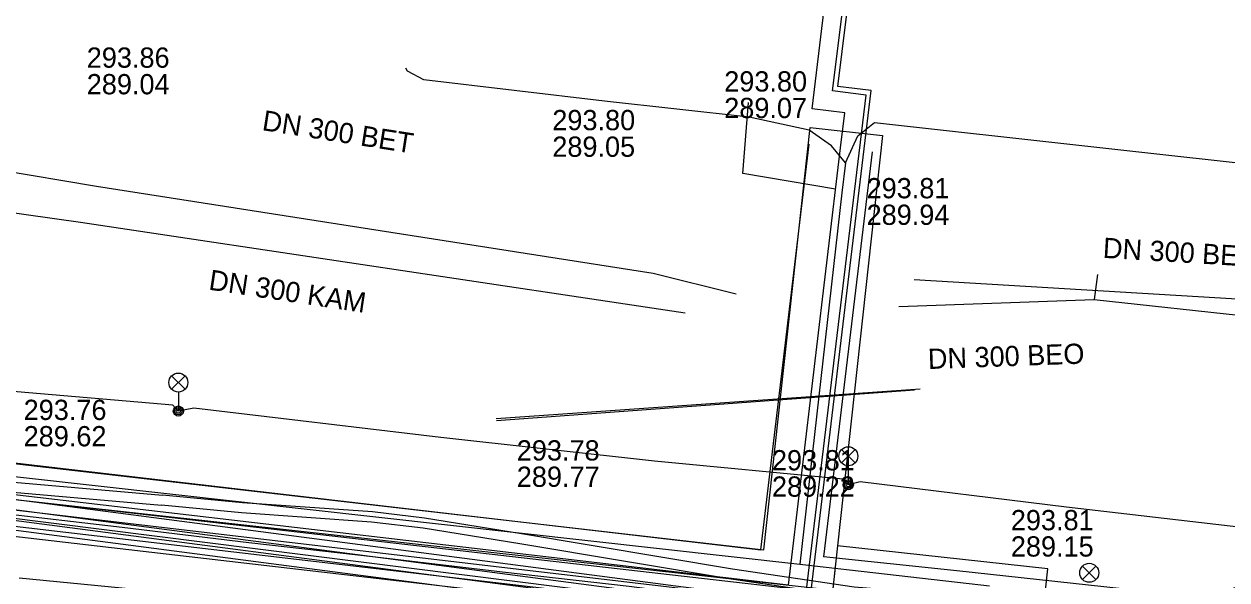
# Model space of a CAD drawing. Extents: x -595540 to -593988, y -1160850 to -1159202.
# Drawn here: x -594308.16 to -594260.66, y -1160028.7 to -1160006.74 of the extents above; entities that cross this region are included whole.
import ezdxf

# ---------------------------------------------------------------- set-up
doc = ezdxf.new("R2010")
doc.units = 0
for name, color, linetype in [('BKOM-ODVODNENI_trasa sítě', 7, 'Continuous'), ('BVK-DESTOVA_popisy', 7, 'Continuous'), ('BVK-DESTOVA_trasa sítě', 7, 'Continuous'), ('BVK-SPLASKOVA_popisy', 7, 'Continuous'), ('BVK-SPLASKOVA_trasa sítě', 7, 'Continuous'), ('BVK-VODOVOD_trasa sítě', 7, 'Continuous'), ('BVK-VODOVOD_trasa zrušené sítě', 7, 'Continuous'), ('CETIN_kabel podzemní', 7, 'Continuous'), ('DESTOVA_trasa neprovozované sítě', 7, 'Continuous'), ('DSP-NN-TEPLARNY_kabel', 7, 'Continuous'), ('EON-NN_kabel', 7, 'Continuous'), ('EON-VN_kabel', 7, 'Continuous'), ('PODA_kabel optický', 7, 'Continuous'), ('QUANTCOM_kabel v kolektoru_kabelovodu', 7, 'Continuous'), ('SPLASKOVA_neprovozovaná  trasa sítě', 7, 'Continuous'), ('TEPLARNY-ELEKTRO_kabel', 7, 'Continuous'), ('TEPLARNY-HORKOVODY_trasa sítě', 7, 'Continuous'), ('TEPLARNY-HORKOVODY_trasa sítě obvodem', 7, 'Continuous'), ('TSB_kabel VO', 7, 'Continuous'), ('TSB_kolektor', 7, 'Continuous'), ('TSB_lampy VO', 7, 'Continuous')]:
    doc.layers.add(name, color=color, linetype=linetype)

msp = doc.modelspace()

# ---------------------------------------------------------------- linework, layer by layer
at = {"layer": 'BKOM-ODVODNENI_trasa sítě'}
msp.add_lwpolyline([(-594289.517, -1160022.329), (-594272.776, -1160021.15)], dxfattribs=at)
at = {"layer": 'BVK-DESTOVA_popisy'}
for p, q in [((-594305.686, -1160008.594), (-594305.686, -1160008.594)), ((-594280.51, -1160009.534), (-594280.51, -1160009.534)), ((-594287.3, -1160011.062), (-594287.3, -1160011.062)), ((-594274.888, -1160013.751), (-594274.888, -1160013.751))]:
    msp.add_line(p, q, dxfattribs=at)
at = {"layer": 'BVK-DESTOVA_trasa sítě'}
for p, q in [((-594305.297, -1160013.158), (-594319.986, -1160010.719)), ((-594283.319, -1160016.59), (-594305.297, -1160013.158)), ((-594280.037, -1160017.417), (-594283.319, -1160016.59)), ((-594273.003, -1160016.836), (-594243.589, -1160018.584))]:
    msp.add_line(p, q, dxfattribs=at)
at = {"layer": 'BVK-SPLASKOVA_popisy'}
for p, q in [((-594288.703, -1160023.182), (-594288.703, -1160023.182)), ((-594278.625, -1160023.571), (-594278.625, -1160023.571)), ((-594269.191, -1160025.936), (-594269.191, -1160025.936))]:
    msp.add_line(p, q, dxfattribs=at)
at = {"layer": 'BVK-SPLASKOVA_trasa sítě'}
for p, q in [((-594305.937, -1160014.582), (-594318.467, -1160012.842)), ((-594282.058, -1160018.16), (-594305.937, -1160014.582)), ((-594273.619, -1160017.903), (-594265.896, -1160017.629)), ((-594265.896, -1160017.629), (-594245.332, -1160019.853))]:
    msp.add_line(p, q, dxfattribs=at)
at = {"layer": 'BVK-VODOVOD_trasa sítě'}
msp.add_lwpolyline([(-594309.29, -1160026.04), (-594304.29, -1160026.62), (-594299.28, -1160027.22), (-594294.28, -1160027.78), (-594289.27, -1160028.38), (-594284.27, -1160028.95), (-594279.27, -1160029.59), (-594278.993, -1160029.622), (-594278.67, -1160029.66), (-594275.58, -1160030.03), (-594275.74, -1160031.26), (-594273.6, -1160031.45), (-594272.94, -1160031.51)], dxfattribs=at)
at = {"layer": 'BVK-VODOVOD_trasa zrušené sítě'}
msp.add_lwpolyline([(-594368.46, -1160018.9), (-594338.12, -1160022.45), (-594277.64, -1160029.57), (-594275.3, -1160029.82), (-594275.463, -1160031.239), (-594274.05, -1160031.384), (-594273.27, -1160031.46)], dxfattribs=at)
at = {"layer": 'CETIN_kabel podzemní'}
for points in [[(-594275.72, -1160012.23), (-594276.27, -1160011.56), (-594277.15, -1160010.94), (-594279.53, -1160010.42), (-594285.24, -1160009.79), (-594292.38, -1160008.95), (-594293.02, -1160008.61), (-594293.08, -1160008.49)], [(-594275.72, -1160012.23), (-594275.24, -1160011.16), (-594274.58, -1160010.63), (-594232.33, -1160015.32), (-594228.05, -1160011.4)], [(-594275.72, -1160012.23), (-594275.86, -1160013.41)], [(-594275.86, -1160013.41), (-594277.53, -1160028.08)], [(-594369.28, -1160017.84), (-594277.53, -1160028.08)], [(-594277.53, -1160028.08), (-594274.06, -1160028.47)], [(-594274.06, -1160028.47), (-594270.03, -1160028.93)]]:
    msp.add_lwpolyline(points, dxfattribs=at)
at = {"layer": 'DESTOVA_trasa neprovozované sítě'}
msp.add_line((-594289.506, -1160022.401), (-594272.996, -1160021.191), dxfattribs=at)
at = {"layer": 'DSP-NN-TEPLARNY_kabel'}
for points in [[(-594295.97, -1160255.318), (-594286.648, -1160169.484), (-594290.437, -1160169.027), (-594290.959, -1160168.976), (-594290.709, -1160166.783), (-594286.412, -1160167.291), (-594284.468, -1160149.424), (-594288.669, -1160148.902), (-594288.375, -1160146.818), (-594284.229, -1160147.32), (-594280.951, -1160116.816), (-594276.305, -1160074.237), (-594281.042, -1160073.871), (-594280.819, -1160071.543), (-594276.058, -1160072.001), (-594271.567, -1160030.512), (-594272.066, -1160030.463), (-594277.368, -1160029.953), (-594274.898, -1160009.552), (-594276.23, -1160009.387), (-594274.991, -1159999.506)], [(-594087.163, -1160131.663), (-594081.439, -1160132.3), (-594077.708, -1160097.829), (-594081.109, -1160097.46), (-594080.71, -1160093.783), (-594077.311, -1160094.152), (-594072.682, -1160051.269), (-594151.228, -1160042.465), (-594277.152, -1160029.774), (-594274.705, -1160009.372), (-594276.026, -1160009.204), (-594274.829, -1159999.518)], [(-594283.249, -1160116.46), (-594281.124, -1160116.689), (-594276.539, -1160074.472), (-594281.251, -1160074.035), (-594280.986, -1160071.341), (-594276.252, -1160071.821), (-594271.794, -1160030.716), (-594278.845, -1160030.006), (-594341.32, -1160022.149), (-594340.664, -1160016.495), (-594343.239, -1160016.186), (-594343.882, -1160021.827), (-594413.657, -1160013.304), (-594469.745, -1160006.777), (-594475.121, -1160046.669), (-594479.045, -1160087.473), (-594484.022, -1160086.945)]]:
    msp.add_lwpolyline(points, dxfattribs=at)
at = {"layer": 'EON-NN_kabel'}
for points in [[(-594370.472, -1160019.579), (-594370.283, -1160018.895), (-594369.816, -1160018.394), (-594369.215, -1160018.312), (-594366.715, -1160018.589), (-594360.007, -1160019.351), (-594351.279, -1160020.196), (-594343.698, -1160021.043), (-594341.397, -1160021.282), (-594341.142, -1160021.308), (-594340.92, -1160021.331), (-594340.907, -1160021.333), (-594336.219, -1160021.946), (-594329.021, -1160022.861), (-594321.047, -1160023.802), (-594316.187, -1160024.199), (-594309.628, -1160024.745), (-594302.7, -1160025.354)], [(-594370.078, -1160019.645), (-594369.919, -1160019.091), (-594369.62, -1160018.772), (-594369.209, -1160018.716), (-594366.759, -1160018.987), (-594360.049, -1160019.749), (-594351.321, -1160020.594), (-594343.74, -1160021.441), (-594341.453, -1160021.678), (-594341.205, -1160021.704), (-594340.971, -1160021.728), (-594340.966, -1160021.729), (-594336.271, -1160022.342), (-594329.069, -1160023.259), (-594321.087, -1160024.2), (-594316.219, -1160024.597), (-594309.662, -1160025.143), (-594302.738, -1160025.752)], [(-594276.555, -1160033.545), (-594272.756, -1160033.961), (-594272.238, -1160034.007), (-594272.078, -1160033.865), (-594271.56, -1160033.261), (-594271.351, -1160032), (-594271.325, -1160031.844), (-594271.32, -1160031.802), (-594271.298, -1160031.603), (-594271.2, -1160030.725), (-594272.766, -1160029.196), (-594275.372, -1160028.983), (-594280.177, -1160028.269), (-594288.521, -1160026.881), (-594292.346, -1160026.258), (-594294.4, -1160026.013), (-594299.541, -1160025.655), (-594302.7, -1160025.354)], [(-594277.048, -1160033.255), (-594277.031, -1160033.093), (-594272.375, -1160033.597), (-594271.936, -1160033.085), (-594271.748, -1160031.952), (-594271.721, -1160031.79), (-594271.717, -1160031.754), (-594271.695, -1160031.555), (-594271.62, -1160030.875), (-594272.942, -1160029.582), (-594275.418, -1160029.381), (-594280.239, -1160028.665), (-594288.585, -1160027.275), (-594292.402, -1160026.654), (-594294.438, -1160026.411), (-594299.573, -1160026.053), (-594302.738, -1160025.752)], [(-594260.058, -1160028.895), (-594260.801, -1160029.197), (-594263.963, -1160030.718), (-594267.14, -1160032.105), (-594271.298, -1160031.603), (-594271.695, -1160031.555), (-594272.887, -1160031.411), (-594276.86, -1160030.96), (-594284.226, -1160030.21), (-594296.187, -1160029.82), (-594308.351, -1160028.632)]]:
    msp.add_lwpolyline(points, dxfattribs=at)
at = {"layer": 'EON-VN_kabel'}
for points in [[(-594278.648, -1160116.622), (-594279.518, -1160116.533), (-594279.916, -1160116.492), (-594280.314, -1160116.451), (-594280.712, -1160116.411), (-594281.508, -1160116.329), (-594272.793, -1160031.413), (-594272.754, -1160031.031), (-594272.712, -1160030.63), (-594272.67, -1160030.216), (-594325.571, -1160023.302), (-594471.242, -1160005.68)], [(-594185.936, -1160039.069), (-594270.109, -1160030.971), (-594272.315, -1160030.682), (-594272.712, -1160030.63), (-594325.626, -1160023.698), (-594470.891, -1160006.17)], [(-594297.011, -1160270.069), (-594285.141, -1160163.214), (-594285.097, -1160162.813), (-594284.589, -1160158.24), (-594281.185, -1160124.963), (-594281.14, -1160124.518), (-594280.437, -1160117.644), (-594280.038, -1160117.685), (-594279.916, -1160116.492), (-594279.875, -1160116.095), (-594271.205, -1160031.621), (-594271.602, -1160031.569), (-594271.999, -1160031.517), (-594272.396, -1160031.465), (-594272.793, -1160031.413), (-594325.737, -1160024.49), (-594470.334, -1160007.043)], [(-594470.133, -1160006.664), (-594325.682, -1160024.094), (-594272.754, -1160031.031), (-594272.357, -1160031.083), (-594271.96, -1160031.135), (-594271.999, -1160031.517), (-594280.672, -1160116.014), (-594280.712, -1160116.411), (-594280.753, -1160116.807), (-594281.151, -1160116.766), (-594281.965, -1160124.755), (-594282.006, -1160125.164), (-594285.392, -1160158.399), (-594285.861, -1160162.602), (-594285.908, -1160163.022), (-594297.854, -1160269.994)]]:
    msp.add_lwpolyline(points, dxfattribs=at)
at = {"layer": 'PODA_kabel optický'}
msp.add_lwpolyline([(-594271.522, -1160029.628), (-594469.619, -1160007.709), (-594472.621, -1160034.548)], dxfattribs=at)
at = {"layer": 'QUANTCOM_kabel v kolektoru_kabelovodu'}
msp.add_lwpolyline([(-594475.738, -1160059.799), (-594469.854, -1160006.986), (-594376.545, -1160017.729), (-594271.636, -1160029.742)], dxfattribs=at)
at = {"layer": 'SPLASKOVA_neprovozovaná  trasa sítě'}
msp.add_line((-594265.766, -1160016.639), (-594265.896, -1160017.629), dxfattribs=at)
at = {"layer": 'TEPLARNY-ELEKTRO_kabel'}
for points in [[(-594295.97, -1160255.318), (-594286.648, -1160169.484), (-594290.437, -1160169.027), (-594290.959, -1160168.976), (-594290.709, -1160166.783), (-594286.412, -1160167.291), (-594284.468, -1160149.424), (-594288.669, -1160148.902), (-594288.375, -1160146.818), (-594284.229, -1160147.32), (-594280.951, -1160116.816), (-594276.305, -1160074.237), (-594281.042, -1160073.871), (-594280.819, -1160071.543), (-594276.058, -1160072.001), (-594271.567, -1160030.512), (-594272.066, -1160030.463), (-594277.368, -1160029.953), (-594274.898, -1160009.552), (-594276.23, -1160009.387), (-594274.991, -1159999.506)], [(-594087.163, -1160131.663), (-594081.439, -1160132.3), (-594077.708, -1160097.829), (-594081.109, -1160097.46), (-594080.71, -1160093.783), (-594077.311, -1160094.152), (-594072.682, -1160051.269), (-594151.228, -1160042.465), (-594277.152, -1160029.774), (-594274.705, -1160009.372), (-594276.026, -1160009.204), (-594274.829, -1159999.518)], [(-594283.249, -1160116.46), (-594281.124, -1160116.689), (-594276.539, -1160074.472), (-594281.251, -1160074.035), (-594280.986, -1160071.341), (-594276.252, -1160071.821), (-594271.794, -1160030.716), (-594278.845, -1160030.006), (-594341.32, -1160022.149), (-594340.664, -1160016.495), (-594343.239, -1160016.186), (-594343.882, -1160021.827), (-594413.657, -1160013.304), (-594469.745, -1160006.777), (-594475.121, -1160046.669), (-594479.045, -1160087.473), (-594484.022, -1160086.945)]]:
    msp.add_lwpolyline(points, dxfattribs=at)
at = {"layer": 'TEPLARNY-HORKOVODY_trasa sítě'}
for q in [(-594275.915, -1160011.637), (-594340.856, -1160021.561)]:
    msp.add_line((-594277.976, -1160028.899), q, dxfattribs=at)
for points in [[(-594275.915, -1160011.637), (-594275.749, -1160010.247), (-594277.039, -1160010.092), (-594275.752, -1159999.369)], [(-594276.11, -1160013.271), (-594279.78, -1160012.648), (-594279.546, -1160009.849)]]:
    msp.add_lwpolyline(points, dxfattribs=at)
at = {"layer": 'TEPLARNY-HORKOVODY_trasa sítě obvodem'}
for p, q in [((-594279.069, -1160027.513), (-594277.156, -1160011.489)), ((-594274.674, -1160011.785), (-594276.585, -1160027.789)), ((-594339.47, -1160020.465), (-594279.069, -1160027.513)), ((-594278.121, -1160030.141), (-594342.242, -1160022.658)), ((-594271.327, -1160028.344), (-594276.585, -1160027.789)), ((-594213.478, -1160034.604), (-594271.324, -1160028.344))]:
    msp.add_line(p, q, dxfattribs=at)
at = {"layer": 'TSB_kabel VO'}
msp.add_lwpolyline([(-594216.43, -1160031.45), (-594222.54, -1160030.69), (-594223.1, -1160030.71), (-594223.49, -1160030.52), (-594225.39, -1160030.5), (-594232.93, -1160029.55), (-594242.18, -1160028.59), (-594249.9, -1160027.7), (-594250.84, -1160027.44), (-594251.33, -1160027.59), (-594251.51, -1160027.34), (-594258.14, -1160026.85), (-594266.99, -1160025.82), (-594275.14, -1160024.83), (-594275.61, -1160024.94), (-594275.82, -1160024.72), (-594283.26, -1160024.01), (-594291.7, -1160023.07), (-594301.46, -1160021.92), (-594302.07, -1160022.03), (-594302.29, -1160021.79), (-594308.89, -1160021.23)], dxfattribs=at)
at = {"layer": 'TSB_kolektor'}
msp.add_lwpolyline([(-594335.555, -1160020.999), (-594278.947, -1160027.516), (-594277.122, -1160010.833), (-594274.259, -1160011.147), (-594276.032, -1160027.35), (-594276.497, -1160031.565), (-594279.359, -1160031.247), (-594279.263, -1160030.379), (-594333.46, -1160024.1)], dxfattribs=at)
msp.add_lwpolyline([(-594276.037, -1160027.349), (-594276.58, -1160032.32), (-594273.383, -1160032.67), (-594270.52, -1160032.983), (-594268.27, -1160033.229), (-594267.726, -1160028.259)], close=True, dxfattribs=at)
at = {"layer": 'TSB_lampy VO'}
for p, q in [((-594302.334, -1160021.169), (-594301.804, -1160020.639)), ((-594302.334, -1160020.639), (-594301.804, -1160021.169)), ((-594302.334, -1160021.169), (-594301.804, -1160020.639)), ((-594302.334, -1160020.639), (-594301.804, -1160021.169)), ((-594302.069, -1160021.279), (-594302.069, -1160022.029)), ((-594302.069, -1160021.279), (-594302.069, -1160022.029)), ((-594275.874, -1160024.079), (-594275.344, -1160023.549)), ((-594275.874, -1160023.549), (-594275.344, -1160024.079)), ((-594275.874, -1160024.079), (-594275.344, -1160023.549)), ((-594275.874, -1160023.549), (-594275.344, -1160024.079)), ((-594275.609, -1160024.189), (-594275.609, -1160024.939)), ((-594275.609, -1160024.189), (-594275.609, -1160024.939)), ((-594266.358, -1160028.682), (-594265.828, -1160028.152)), ((-594266.358, -1160028.152), (-594265.828, -1160028.682)), ((-594266.358, -1160028.682), (-594265.828, -1160028.152)), ((-594266.358, -1160028.152), (-594265.828, -1160028.682))]:
    msp.add_line(p, q, dxfattribs=at)
for centre, radius in [((-594302.069, -1160020.904), 0.375), ((-594302.069, -1160020.904), 0.375), ((-594302.069, -1160022.029), 0.2), ((-594302.069, -1160022.029), 0.2), ((-594302.069, -1160022.029), 0.145), ((-594302.069, -1160022.029), 0.145), ((-594302.069, -1160022.029), 0.0876), ((-594302.069, -1160022.029), 0.0876), ((-594275.609, -1160023.814), 0.375), ((-594275.609, -1160023.814), 0.375), ((-594275.609, -1160024.939), 0.2), ((-594275.609, -1160024.939), 0.2), ((-594275.609, -1160024.939), 0.145), ((-594275.609, -1160024.939), 0.145), ((-594275.609, -1160024.939), 0.0876), ((-594275.609, -1160024.939), 0.0876), ((-594266.093, -1160028.417), 0.375), ((-594266.093, -1160028.417), 0.375)]:
    msp.add_circle(centre, radius, dxfattribs=at)

# ---------------------------------------------------------------- texts
at = {"layer": 'BVK-DESTOVA_popisy'}
for s, p in [('293.86', (-594305.686, -1160008.469)), ('289.04', (-594305.686, -1160009.519)), ('293.80', (-594280.51, -1160009.409)), ('289.07', (-594280.51, -1160010.459)), ('293.80', (-594287.3, -1160010.937)), ('289.05', (-594287.3, -1160011.987)), ('293.81', (-594274.888, -1160013.626)), ('289.94', (-594274.888, -1160014.676))]:
    msp.add_text(s, height=0.8, dxfattribs=at).set_placement(p)
for rotation, p in [(351.1257, (-594298.791, -1160010.931)), (356.5992, (-594265.572, -1160015.976))]:
    msp.add_text('DN 300 BET', height=0.8, rotation=rotation, dxfattribs=at).set_placement(p)
at = {"layer": 'BVK-SPLASKOVA_popisy'}
for s, rotation, p in [('DN 300 KAM', 351.4841, (-594300.899, -1160017.23)), ('DN 300 BEO', 2.0139, (-594272.453, -1160020.371))]:
    msp.add_text(s, height=0.8, rotation=rotation, dxfattribs=at).set_placement(p)
for s, p in [('293.76', (-594308.178, -1160022.382)), ('289.62', (-594308.178, -1160023.422)), ('293.78', (-594288.703, -1160023.982)), ('293.81', (-594278.625, -1160024.371)), ('289.77', (-594288.703, -1160025.022)), ('289.22', (-594278.625, -1160025.411)), ('293.81', (-594269.191, -1160026.736)), ('289.15', (-594269.191, -1160027.776))]:
    msp.add_text(s, height=0.8, dxfattribs=at).set_placement(p)

doc.saveas('drawing.dxf')
